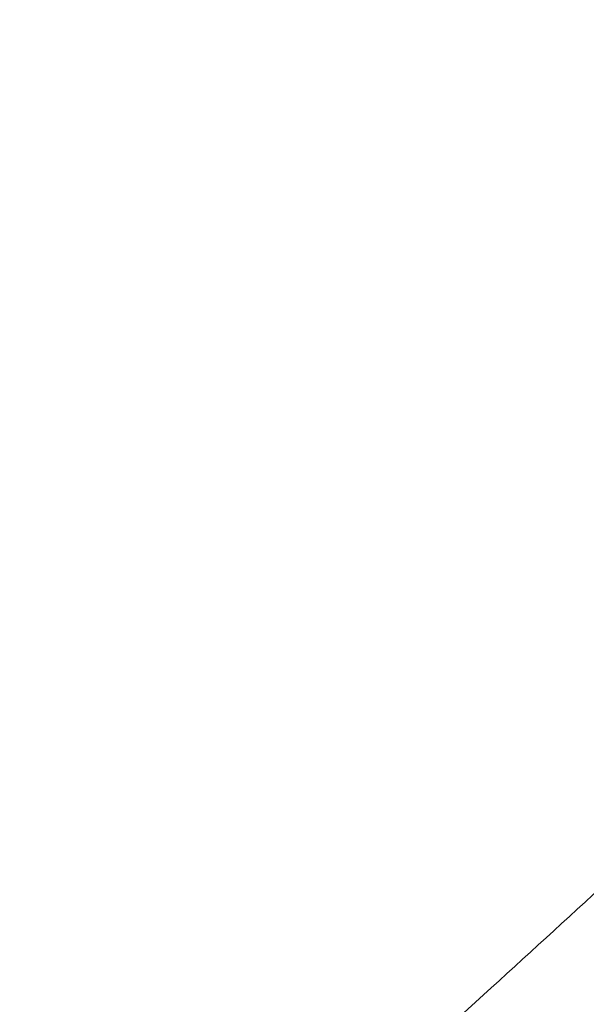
# Model space of a CAD drawing. Header units: millimetres. Extents: x -620 to 6530, y -1325 to 1325.
# Tile 407 of 656: x 7 to 23, y -264 to -236. Entities that reach past the tile are written whole.
import ezdxf

# ---------------------------------------------------------------- set-up
doc = ezdxf.new("R2010")
doc.units = ezdxf.units.MM
doc.layers.add('Plan', color=7, linetype='Continuous', true_color=0xffffff)

msp = doc.modelspace()

# ---------------------------------------------------------------- linework, layer by layer
at = {"layer": 'Plan', "color": 155, "linetype": 'Continuous', "lineweight": 18}
msp.add_open_spline([(23.232, -217.456), (-35.271, -278.214), (-93.775, -338.97)], degree=2, dxfattribs=at)
at = {"layer": 'Plan', "color": 155, "linetype": 'Continuous', "lineweight": 13}
for points, knots in [([(23.29, -217.524), (21.295, -219.595), (19.301, -221.667), (8.058, -233.343), (-1.19, -242.947), (-24.318, -266.966), (-38.198, -281.38), (-59.085, -303.073), (-66.093, -310.35), (-79.973, -324.765), (-86.845, -331.902), (-93.717, -339.038)], [0, 0, 0, 0, 0.051146, 0.051146, 0.288256, 0.288256, 0.644128, 0.644128, 0.823807, 0.823807, 1, 1, 1, 1]), ([(-68.645, -338.437), (-66.592, -336.892), (-64.522, -335.318), (-60.352, -332.113), (-58.251, -330.482), (-54.018, -327.165), (-51.887, -325.479), (-47.595, -322.055), (-45.435, -320.316), (-41.085, -316.786), (-38.896, -314.996), (-34.49, -311.364), (-32.273, -309.523), (-29.485, -307.192), (-28.648, -306.49), (-27.808, -305.784), (-27.248, -305.313), (-26.968, -305.078), (-25.565, -303.897), (-24.441, -302.947), (-21.064, -300.083), (-18.805, -298.154), (-14.272, -294.26), (-11.997, -292.294), (-7.434, -288.326), (-2.857, -284.322), (4.052, -278.21), (8.685, -274.066), (12.17, -270.933), (13.915, -269.36), (15.664, -267.778), (16.539, -266.985), (17.123, -266.456), (20.041, -263.807), (25.01, -259.273), (32.041, -252.797), (36.738, -248.43), (39.089, -246.235)], [0, 0, 0, 0, 0.0625, 0.0625, 0.125, 0.125, 0.1875, 0.1875, 0.25, 0.25, 0.3125, 0.3125, 0.375, 0.375, 0.390625, 0.398438, 0.398438, 0.40625, 0.40625, 0.4375, 0.4375, 0.5, 0.5, 0.5625, 0.5625, 0.625, 0.6875, 0.75, 0.75, 0.78125, 0.796875, 0.796875, 0.804688, 0.8125, 0.875, 0.9375, 1, 1, 1, 1]), ([(40.857, -249.705), (38.463, -251.905), (33.681, -256.282), (26.525, -262.773), (21.766, -267.049), (19.092, -269.439), (18.795, -269.705), (18.201, -270.235), (17.905, -270.5), (17.014, -271.294), (15.235, -272.879), (13.459, -274.455), (9.913, -277.593), (5.2, -281.744), (-1.827, -287.865), (-6.482, -291.875), (-11.121, -295.848), (-13.434, -297.816), (-18.042, -301.715), (-20.339, -303.645), (-23.771, -306.511), (-24.914, -307.462), (-26.624, -308.88), (-27.193, -309.352), (-28.33, -310.291), (-31.167, -312.632), (-33.982, -314.934), (-38.458, -318.568), (-40.682, -320.359), (-45.1, -323.889), (-47.294, -325.629), (-51.652, -329.054), (-53.816, -330.739), (-58.112, -334.056), (-60.245, -335.687), (-64.478, -338.891), (-66.578, -340.465), (-68.662, -342.009)], [0, 0, 0, 0, 0.0625, 0.125, 0.1875, 0.1875, 0.195312, 0.195312, 0.203125, 0.203125, 0.21875, 0.25, 0.25, 0.3125, 0.375, 0.4375, 0.4375, 0.5, 0.5, 0.5625, 0.5625, 0.59375, 0.59375, 0.609375, 0.609375, 0.625, 0.6875, 0.6875, 0.75, 0.75, 0.8125, 0.8125, 0.875, 0.875, 0.9375, 0.9375, 1, 1, 1, 1])]:
    msp.add_open_spline(points, degree=3, knots=knots, dxfattribs=at)

doc.saveas('drawing.dxf')
